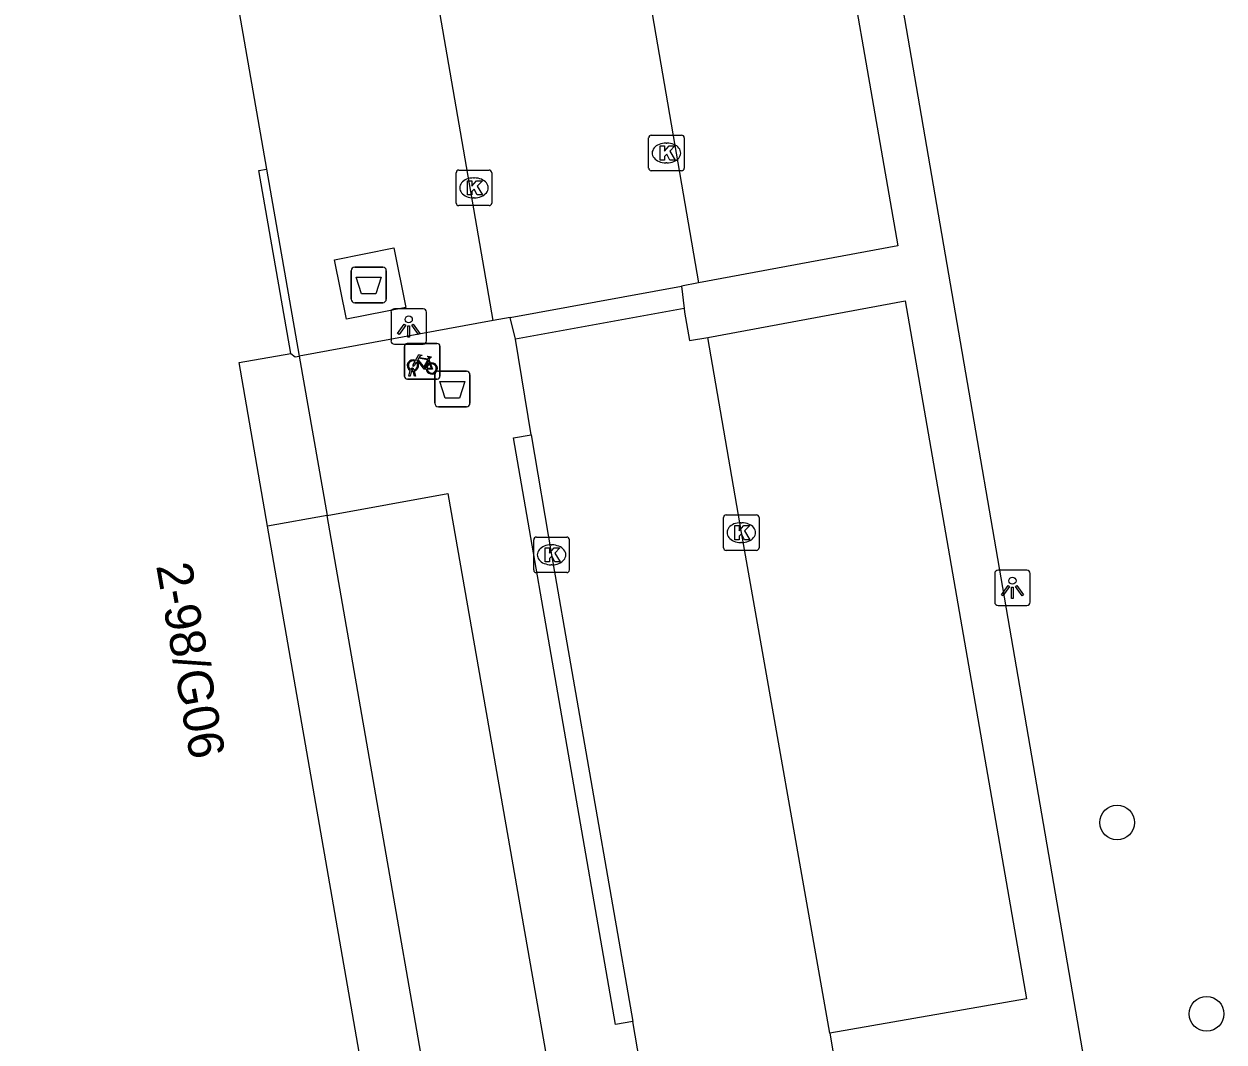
# Model space of a CAD drawing. Extents: x 162880 to 165536, y 384011 to 385179.
# Drawn here: x 164393.62 to 164427.37, y 384861.98 to 384890.61 of the extents above; entities that cross this region are included whole.
import ezdxf

# ---------------------------------------------------------------- set-up
doc = ezdxf.new("R2010")
doc.units = 0
for name, color, linetype in [('IMGEO_Afval_apart_plaats', 7, 'Continuous'), ('IMGEO_Afvalbak', 7, 'Continuous'), ('IMGEO_Boom', 7, 'Continuous'), ('IMGEO_Fietsenrek', 7, 'Continuous'), ('IMGEO_Haag', 7, 'Continuous'), ('IMGEO_Kolk', 7, 'Continuous'), ('IMGEO_Lichtpunt', 7, 'Continuous'), ('IMGEO_Pand', 7, 'Continuous'), ('IMGEO_Pand_nummerreeks', 7, 'Continuous'), ('IMGEO_Parkeervlak_open', 7, 'Continuous'), ('IMGEO_Rijbaan_lokaal_open', 7, 'Continuous'), ('IMGEO_Voetpad_gesloten', 7, 'Continuous'), ('IMGEO_Voetpad_open', 7, 'Continuous')]:
    doc.layers.add(name, color=color, linetype=linetype)

msp = doc.modelspace()

# ---------------------------------------------------------------- linework, layer by layer
at = {"layer": 'IMGEO_Afval_apart_plaats'}
for p, q in [((164402.917, 384883.776), (164403.707, 384883.776)), ((164403.707, 384883.776), (164402.917, 384883.776)), ((164402.817, 384882.876), (164402.817, 384883.676)), ((164402.817, 384883.676), (164402.817, 384882.876)), ((164403.807, 384883.676), (164403.807, 384882.876)), ((164403.807, 384882.876), (164403.807, 384883.676)), ((164403.707, 384882.776), (164402.917, 384882.776)), ((164402.917, 384882.776), (164403.707, 384882.776))]:
    msp.add_line(p, q, dxfattribs=at)
msp.add_lwpolyline([(164402.96, 384883.49), (164403.664, 384883.49), (164403.515, 384883.02), (164403.109, 384883.02), (164402.96, 384883.49)], dxfattribs=at)
for centre, start, end in [((164402.917, 384883.676), 90, 180), ((164402.917, 384883.676), 90, 180), ((164403.707, 384883.676), 0, 90), ((164403.707, 384883.676), 360, 90), ((164402.917, 384882.876), 180, 270), ((164402.917, 384882.876), 180, 270), ((164403.707, 384882.876), 270, 0), ((164403.707, 384882.876), 270, 0)]:
    msp.add_arc(centre, 0.1, start, end, dxfattribs=at)
at = {"layer": 'IMGEO_Afvalbak'}
for p, q in [((164405.17, 384879.946), (164405.17, 384880.746)), ((164405.17, 384880.746), (164405.17, 384879.946)), ((164405.27, 384880.846), (164406.06, 384880.846)), ((164406.06, 384880.846), (164405.27, 384880.846)), ((164406.16, 384880.746), (164406.16, 384879.946)), ((164406.16, 384879.946), (164406.16, 384880.746)), ((164406.06, 384879.846), (164405.27, 384879.846)), ((164405.27, 384879.846), (164406.06, 384879.846))]:
    msp.add_line(p, q, dxfattribs=at)
msp.add_lwpolyline([(164405.313, 384880.56), (164406.017, 384880.56), (164405.868, 384880.09), (164405.462, 384880.09), (164405.313, 384880.56)], dxfattribs=at)
for centre, start, end in [((164405.27, 384880.746), 90, 180), ((164405.27, 384880.746), 90, 180), ((164406.06, 384880.746), 0, 90), ((164406.06, 384880.746), 360, 90), ((164405.27, 384879.946), 180, 270), ((164405.27, 384879.946), 180, 270), ((164406.06, 384879.946), 270, 0), ((164406.06, 384879.946), 270, 0)]:
    msp.add_arc(centre, 0.1, start, end, dxfattribs=at)
at = {"layer": 'IMGEO_Boom'}
for centre in [(164424.361, 384868.154), (164426.877, 384862.772)]:
    msp.add_circle(centre, 0.489, dxfattribs=at)
at = {"layer": 'IMGEO_Fietsenrek'}
for p, q in [((164404.316, 384880.7), (164404.316, 384881.541)), ((164404.316, 384881.541), (164404.316, 384880.7)), ((164404.391, 384881.625), (164405.232, 384881.625)), ((164405.232, 384881.625), (164404.391, 384881.625)), ((164405.316, 384881.55), (164405.316, 384880.709)), ((164405.316, 384880.709), (164405.316, 384881.55)), ((164405.003, 384881.174), (164405.039, 384881.079)), ((164404.443, 384880.709), (164404.482, 384880.869)), ((164404.477, 384880.709), (164404.443, 384880.709)), ((164404.512, 384880.857), (164404.477, 384880.709)), ((164404.554, 384880.881), (164404.553, 384880.885)), ((164404.595, 384880.709), (164404.561, 384880.851)), ((164404.585, 384880.892), (164404.586, 384880.885)), ((164404.593, 384880.855), (164404.628, 384880.709)), ((164404.628, 384880.709), (164404.595, 384880.709)), ((164405.241, 384880.625), (164404.4, 384880.625)), ((164404.4, 384880.625), (164405.241, 384880.625))]:
    msp.add_line(p, q, dxfattribs=at)
for points in [[(164404.65, 384881.099), (164404.598, 384881.009), (164404.558, 384880.984), (164404.559, 384881.031), (164404.614, 384881.125)], [(164404.629, 384881.151), (164404.724, 384881.315), (164404.81, 384881.301), (164404.812, 384881.292), (164404.756, 384881.281), (164404.729, 384881.236), (164404.985, 384881.195)], [(164404.925, 384880.907), (164404.875, 384880.907), (164404.684, 384881.158), (164404.665, 384881.126)], [(164404.972, 384881.17), (164404.715, 384881.211), (164404.698, 384881.182), (164404.865, 384880.962), (164404.972, 384881.17)], [(164405.02, 384881.072), (164404.99, 384881.149), (164404.881, 384880.931), (164404.924, 384880.931)], [(164404.954, 384880.931), (164405.074, 384880.93), (164405.03, 384881.044)], [(164405.05, 384881.051), (164405.105, 384880.906), (164404.955, 384880.906)], [(164404.985, 384881.195), (164405.01, 384881.244), (164405.004, 384881.248), (164404.981, 384881.252), (164404.969, 384881.259), (164404.968, 384881.262), (164404.97, 384881.267), (164405.065, 384881.252), (164405.067, 384881.242), (164405.057, 384881.229), (164405.045, 384881.223), (164405.031, 384881.229), (164405.003, 384881.174)]]:
    msp.add_lwpolyline(points, dxfattribs=at)
for centre, radius, start, end in [((164404.394, 384881.547), 0.0779, 92.4484, 184.2845), ((164404.394, 384881.547), 0.0779, 92.4484, 184.2845), ((164405.238, 384881.547), 0.0779, 2.4484, 94.2845), ((164405.238, 384881.547), 0.0779, 2.4484, 94.2845), ((164404.556, 384881.01), 0.159, 62.6766, 242.1369), ((164404.556, 384881.01), 0.129, 63.3192, 238.903), ((164404.556, 384881.01), 0.129, 283.6043, 43.4302), ((164404.556, 384881.01), 0.159, 283.5766, 46.6042), ((164405.083, 384880.926), 0.159, 113.3408, 178.3217), ((164405.083, 384880.926), 0.159, 187.0065, 105.7708), ((164405.083, 384880.926), 0.129, 113.923, 177.9556), ((164405.083, 384880.926), 0.129, 188.6715, 104.5883), ((164404.394, 384880.703), 0.0779, 182.4484, 274.2845), ((164404.394, 384880.703), 0.0779, 182.4484, 274.2845), ((164404.536, 384880.881), 0.0499, 12.8025, 158.6934), ((164404.556, 384881.01), 0.159, 253.9967, 271.7867), ((164404.536, 384880.881), 0.0174, 12.8025, 163.4502), ((164404.556, 384881.01), 0.129, 253.415, 269.0204), ((164405.238, 384880.703), 0.0779, 272.4484, 4.2845), ((164405.238, 384880.703), 0.0779, 272.4484, 4.2845)]:
    msp.add_arc(centre, radius, start, end, dxfattribs=at)
at = {"layer": 'IMGEO_Haag'}
msp.add_lwpolyline([(164426.153, 384845.711), (164415.099, 384909.871), (164384.5, 384904.561), (164384.882, 384903.246)], dxfattribs=at)
at = {"layer": 'IMGEO_Kolk'}
for p, q in [((164411.26, 384887.486), (164412.112, 384887.486)), ((164411.185, 384886.56), (164411.185, 384887.412)), ((164411.673, 384887.266), (164411.698, 384887.266)), ((164412.186, 384887.412), (164412.186, 384886.56)), ((164405.771, 384885.579), (164405.771, 384886.431)), ((164405.846, 384886.505), (164406.698, 384886.505)), ((164406.772, 384886.431), (164406.772, 384885.579)), ((164412.112, 384886.486), (164411.26, 384886.486)), ((164411.696, 384886.706), (164411.671, 384886.706)), ((164406.259, 384886.285), (164406.284, 384886.285)), ((164406.698, 384885.505), (164405.846, 384885.505)), ((164406.282, 384885.725), (164406.257, 384885.725)), ((164413.289, 384875.882), (164413.289, 384876.734)), ((164413.364, 384876.808), (164414.216, 384876.808)), ((164414.29, 384876.734), (164414.29, 384875.882)), ((164413.777, 384876.588), (164413.802, 384876.588)), ((164407.953, 384875.257), (164407.953, 384876.109)), ((164408.028, 384876.183), (164408.88, 384876.183)), ((164408.441, 384875.963), (164408.466, 384875.963)), ((164408.954, 384876.109), (164408.954, 384875.257)), ((164413.8, 384876.028), (164413.775, 384876.028)), ((164414.216, 384875.808), (164413.364, 384875.808)), ((164408.464, 384875.403), (164408.439, 384875.403)), ((164408.88, 384875.183), (164408.028, 384875.183))]:
    msp.add_line(p, q, dxfattribs=at)
for points in [[(164411.26, 384887.486), (164412.112, 384887.486)], [(164411.185, 384886.56), (164411.185, 384887.412)], [(164411.506, 384887.186), (164411.629, 384887.186), (164411.629, 384887.035), (164411.759, 384887.186), (164411.923, 384887.186), (164411.777, 384887.035), (164411.93, 384886.786), (164411.778, 384886.786), (164411.693, 384886.95), (164411.629, 384886.883), (164411.629, 384886.786), (164411.506, 384886.786), (164411.506, 384887.186)], [(164412.186, 384887.412), (164412.186, 384886.56)], [(164405.771, 384885.579), (164405.771, 384886.431)], [(164405.846, 384886.505), (164406.698, 384886.505)], [(164406.772, 384886.431), (164406.772, 384885.579)], [(164412.112, 384886.486), (164411.26, 384886.486)], [(164406.092, 384886.205), (164406.215, 384886.205), (164406.215, 384886.054), (164406.345, 384886.205), (164406.509, 384886.205), (164406.363, 384886.054), (164406.516, 384885.805), (164406.364, 384885.805), (164406.279, 384885.969), (164406.215, 384885.902), (164406.215, 384885.805), (164406.092, 384885.805), (164406.092, 384886.205)], [(164406.698, 384885.505), (164405.846, 384885.505)], [(164413.289, 384875.882), (164413.289, 384876.734)], [(164413.364, 384876.808), (164414.216, 384876.808)], [(164414.29, 384876.734), (164414.29, 384875.882)], [(164413.61, 384876.508), (164413.733, 384876.508), (164413.733, 384876.357), (164413.863, 384876.508), (164414.027, 384876.508), (164413.881, 384876.357), (164414.034, 384876.108), (164413.882, 384876.108), (164413.797, 384876.272), (164413.733, 384876.205), (164413.733, 384876.108), (164413.61, 384876.108), (164413.61, 384876.508)], [(164407.953, 384875.257), (164407.953, 384876.109)], [(164408.028, 384876.183), (164408.88, 384876.183)], [(164408.954, 384876.109), (164408.954, 384875.257)], [(164408.274, 384875.883), (164408.397, 384875.883), (164408.397, 384875.732), (164408.527, 384875.883), (164408.691, 384875.883), (164408.545, 384875.732), (164408.698, 384875.483), (164408.546, 384875.483), (164408.461, 384875.647), (164408.397, 384875.58), (164408.397, 384875.483), (164408.274, 384875.483), (164408.274, 384875.883)], [(164414.216, 384875.808), (164413.364, 384875.808)], [(164408.88, 384875.183), (164408.028, 384875.183)]]:
    msp.add_lwpolyline(points, dxfattribs=at)
for centre, start, end in [((164411.262, 384887.41), 91.552, 178.448), ((164411.262, 384887.41), 91.552, 178.448), ((164412.11, 384887.41), 1.552, 88.448), ((164412.11, 384887.41), 1.552, 88.448), ((164405.848, 384886.429), 91.552, 178.448), ((164405.848, 384886.429), 91.552, 178.448), ((164406.696, 384886.429), 1.552, 88.448), ((164406.696, 384886.429), 1.552, 88.448), ((164411.262, 384886.562), 181.552, 268.448), ((164411.262, 384886.562), 181.552, 268.448), ((164412.11, 384886.562), 271.552, 358.448), ((164412.11, 384886.562), 271.552, 358.448), ((164405.848, 384885.581), 181.552, 268.448), ((164405.848, 384885.581), 181.552, 268.448), ((164406.696, 384885.581), 271.552, 358.448), ((164406.696, 384885.581), 271.552, 358.448), ((164413.366, 384876.732), 91.552, 178.448), ((164413.366, 384876.732), 91.552, 178.448), ((164414.214, 384876.732), 1.552, 88.448), ((164414.214, 384876.732), 1.552, 88.448), ((164408.03, 384876.107), 91.552, 178.448), ((164408.03, 384876.107), 91.552, 178.448), ((164408.878, 384876.107), 1.552, 88.448), ((164408.878, 384876.107), 1.552, 88.448), ((164413.366, 384875.884), 181.552, 268.448), ((164413.366, 384875.884), 181.552, 268.448), ((164414.214, 384875.884), 271.552, 358.448), ((164414.214, 384875.884), 271.552, 358.448), ((164408.03, 384875.259), 181.552, 268.448), ((164408.03, 384875.259), 181.552, 268.448), ((164408.878, 384875.259), 271.552, 358.448), ((164408.878, 384875.259), 271.552, 358.448)]:
    msp.add_arc(centre, 0.0765, start, end, dxfattribs=at)
for centre, major_axis, ratio, start_param, end_param in [((164411.672, 384886.986), (-0.387, 0.002), 0.722429, 4.712389, 7.853982), ((164411.697, 384886.986), (-0.39, 0.002), 0.717154, 1.570796, 4.712389), ((164406.258, 384886.005), (-0.387, 0.002), 0.722429, 4.712389, 7.853982), ((164406.283, 384886.005), (-0.39, 0.002), 0.717154, 1.570796, 4.712389), ((164413.776, 384876.308), (-0.387, 0.002), 0.722429, 4.712389, 7.853982), ((164413.801, 384876.308), (-0.39, 0.002), 0.717154, 1.570796, 4.712389), ((164408.44, 384875.683), (-0.387, 0.002), 0.722429, 4.712389, 7.853982), ((164408.465, 384875.683), (-0.39, 0.002), 0.717154, 1.570796, 4.712389)]:
    msp.add_ellipse(centre, major_axis=major_axis, ratio=ratio, start_param=start_param, end_param=end_param, dxfattribs=at)
at = {"layer": 'IMGEO_Lichtpunt'}
for p, q in [((164403.939, 384882.508), (164403.939, 384881.701)), ((164403.939, 384882.508), (164403.939, 384881.701)), ((164404.841, 384882.603), (164404.033, 384882.603)), ((164404.841, 384882.603), (164404.033, 384882.603)), ((164404.935, 384881.701), (164404.935, 384882.508)), ((164404.935, 384881.701), (164404.935, 384882.508)), ((164404.033, 384881.607), (164404.841, 384881.607)), ((164404.033, 384881.607), (164404.841, 384881.607)), ((164420.918, 384875.157), (164420.918, 384874.35)), ((164420.918, 384875.157), (164420.918, 384874.35)), ((164421.82, 384875.252), (164421.012, 384875.252)), ((164421.82, 384875.252), (164421.012, 384875.252)), ((164421.914, 384874.35), (164421.914, 384875.157)), ((164421.914, 384874.35), (164421.914, 384875.157)), ((164421.012, 384874.256), (164421.82, 384874.256)), ((164421.012, 384874.256), (164421.82, 384874.256))]:
    msp.add_line(p, q, dxfattribs=at)
for points in [[(164404.313, 384882.172), (164404.352, 384882.144), (164404.164, 384881.882), (164404.126, 384881.909), (164404.313, 384882.172)], [(164404.415, 384882.124), (164404.462, 384882.124), (164404.462, 384881.802), (164404.415, 384881.802), (164404.415, 384882.124)], [(164404.525, 384882.144), (164404.563, 384882.171), (164404.75, 384881.909), (164404.711, 384881.881), (164404.525, 384882.144)], [(164421.292, 384874.821), (164421.331, 384874.793), (164421.143, 384874.531), (164421.105, 384874.558), (164421.292, 384874.821)], [(164421.394, 384874.773), (164421.441, 384874.773), (164421.441, 384874.451), (164421.394, 384874.451), (164421.394, 384874.773)], [(164421.504, 384874.793), (164421.542, 384874.82), (164421.729, 384874.558), (164421.69, 384874.53), (164421.504, 384874.793)]]:
    msp.add_lwpolyline(points, dxfattribs=at)
for centre in [(164404.438, 384882.306), (164421.417, 384874.955)]:
    msp.add_circle(centre, 0.0994, dxfattribs=at)
for centre, start, end in [((164404.033, 384882.508), 90, 180), ((164404.033, 384882.508), 90, 180), ((164404.841, 384882.508), 0, 90), ((164404.841, 384882.508), 0, 90), ((164404.033, 384881.701), 180, 270), ((164404.033, 384881.701), 180, 270), ((164404.841, 384881.701), 270, 0), ((164404.841, 384881.701), 270, 360), ((164421.012, 384875.157), 90, 180), ((164421.012, 384875.157), 90, 180), ((164421.82, 384875.157), 0, 90), ((164421.82, 384875.157), 0, 90), ((164421.012, 384874.35), 180, 270), ((164421.012, 384874.35), 180, 270), ((164421.82, 384874.35), 270, 0), ((164421.82, 384874.35), 270, 360)]:
    msp.add_arc(centre, 0.0946, start, end, dxfattribs=at)
at = {"layer": 'IMGEO_Pand'}
for points in [[(164398.875, 384895.517), (164400.441, 384886.533)], [(164401.123, 384881.344), (164400.225, 384886.496), (164400.441, 384886.533)], [(164400.467, 384876.486), (164399.665, 384881.09), (164401.123, 384881.344)], [(164409.108, 384826.891), (164400.467, 384876.486)]]:
    msp.add_lwpolyline(points, dxfattribs=at)
at = {"layer": 'IMGEO_Parkeervlak_open'}
for points in [[(164408.44, 384907.399), (164414.013, 384908.39), (164418.195, 384884.371), (164412.583, 384883.331)], [(164412.847, 384881.798), (164418.401, 384882.827), (164421.814, 384863.196), (164416.277, 384862.225)]]:
    msp.add_lwpolyline(points, dxfattribs=at)
at = {"layer": 'IMGEO_Rijbaan_lokaal_open'}
for points in [[(164408.44, 384907.399), (164412.583, 384883.331)], [(164406.815, 384882.271), (164404.521, 384895.497)], [(164407.288, 384882.358), (164412.113, 384883.244)], [(164412.583, 384883.331), (164412.113, 384883.244)], [(164412.113, 384883.244), (164412.18, 384882.615)], [(164412.18, 384882.615), (164407.439, 384881.745)], [(164412.18, 384882.615), (164412.192, 384882.506), (164412.33, 384881.708), (164412.847, 384881.798)], [(164407.288, 384882.358), (164406.815, 384882.271)], [(164407.439, 384881.745), (164407.288, 384882.358)], [(164407.88, 384879.056), (164407.439, 384881.745)], [(164416.277, 384862.225), (164413.792, 384876.308), (164412.847, 384881.798)], [(164407.88, 384879.056), (164408.452, 384875.683), (164410.743, 384862.555)], [(164411.146, 384860.199), (164410.743, 384862.555)], [(164416.277, 384862.225), (164416.527, 384860.774)]]:
    msp.add_lwpolyline(points, dxfattribs=at)
at = {"layer": 'IMGEO_Voetpad_gesloten'}
msp.add_lwpolyline([(164404.021, 384884.318), (164404.356, 384882.644), (164402.689, 384882.31), (164402.354, 384883.984), (164404.021, 384884.318)], dxfattribs=at)
at = {"layer": 'IMGEO_Voetpad_open'}
for points in [[(164400.441, 384886.533), (164401.358, 384881.271)], [(164406.815, 384882.271), (164401.358, 384881.271)], [(164401.123, 384881.344), (164401.243, 384881.25), (164401.358, 384881.271)], [(164401.358, 384881.271), (164402.139, 384876.789)], [(164410.743, 384862.555), (164410.251, 384862.47), (164407.388, 384878.971), (164407.88, 384879.056)], [(164402.139, 384876.789), (164405.536, 384877.404), (164414.228, 384827.756), (164410.784, 384827.174)], [(164402.139, 384876.789), (164400.467, 384876.486)], [(164410.784, 384827.174), (164402.139, 384876.789)]]:
    msp.add_lwpolyline(points, dxfattribs=at)

# ---------------------------------------------------------------- texts
at = {"layer": 'IMGEO_Pand_nummerreeks'}
msp.add_text('2-98/G06', height=1, rotation=280.0286, dxfattribs=at).set_placement((164397.331, 384875.379))

doc.saveas('drawing.dxf')
